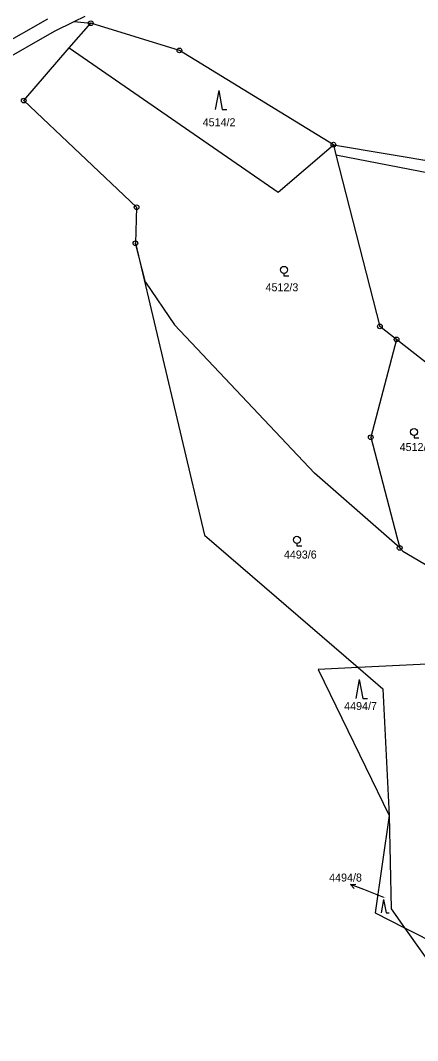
# Model space of a CAD drawing. Extents: x -593183 to -588034, y -1130415 to -1124994.
# Drawn here: x -588627.5 to -588543.2, y -1128850.2 to -1128633.5 of the extents above; entities that cross this region are included whole.
import ezdxf

# ---------------------------------------------------------------- set-up
doc = ezdxf.new("R2010")
doc.units = 0
for name, color, linetype in [('Vrstva 1', 7, 'Continuous'), ('Vrstva 16', 7, 'Continuous'), ('Vrstva 18', 7, 'Continuous'), ('Vrstva 24', 7, 'Continuous'), ('Vrstva 25', 7, 'Continuous')]:
    doc.layers.add(name, color=color, linetype=linetype)

msp = doc.modelspace()

# ---------------------------------------------------------------- linework, layer by layer
at = {"layer": 'Vrstva 1'}
for p, q in [((-588645.98, -1128647.02), (-588621.69, -1128633.17)), ((-588620.28, -1128635.82), (-588616.09, -1128633.75)), ((-588616.09, -1128633.75), (-588613.75, -1128632.6)), ((-588616.09, -1128633.75), (-588612.59, -1128634.12)), ((-588644.25, -1128649.49), (-588620.28, -1128635.82)), ((-588617.16, -1128639.35), (-588612.59, -1128634.12)), ((-588593.77, -1128639.91), (-588612.59, -1128634.12)), ((-588626.81, -1128650.57), (-588617.16, -1128639.35)), ((-588617.16, -1128639.35), (-588572.81, -1128670.03)), ((-588561.07, -1128659.93), (-588593.77, -1128639.91)), ((-588626.81, -1128650.57), (-588602.86, -1128673.21)), ((-588572.81, -1128670.03), (-588561.07, -1128659.93)), ((-588561.07, -1128659.93), (-588523.54, -1128666.3)), ((-588561.07, -1128659.93), (-588560.55, -1128662.11)), ((-588560.55, -1128662.11), (-588466.28, -1128680.21)), ((-588560.55, -1128662.11), (-588551.23, -1128698.53)), ((-588602.86, -1128673.21), (-588603.11, -1128680.87)), ((-588603.11, -1128680.87), (-588588.45, -1128742.86)), ((-588600.99, -1128689.15), (-588603.11, -1128680.87)), ((-588600.99, -1128689.15), (-588594.84, -1128698.17)), ((-588594.84, -1128698.17), (-588565.08, -1128729.71)), ((-588547.68, -1128701.31), (-588551.23, -1128698.53)), ((-588547.68, -1128701.31), (-588553.15, -1128722.08)), ((-588528.56, -1128716.3), (-588547.68, -1128701.31)), ((-588553.15, -1128722.08), (-588547.62, -1128743.25)), ((-588547.02, -1128745.57), (-588565.08, -1128729.71)), ((-588588.45, -1128742.86), (-588555.81, -1128770.98)), ((-588547.62, -1128743.25), (-588547.02, -1128745.57)), ((-588547.02, -1128745.57), (-588546.36, -1128746.3)), ((-588546.36, -1128746.3), (-588536.35, -1128752.16)), ((-588534.87, -1128769.97), (-588555.81, -1128770.98)), ((-588555.81, -1128770.98), (-588564.3, -1128771.39)), ((-588564.3, -1128771.39), (-588549.22, -1128802.42)), ((-588555.81, -1128770.98), (-588550.57, -1128775.5)), ((-588550.57, -1128775.5), (-588549.22, -1128802.42)), ((-588549.22, -1128802.42), (-588552.22, -1128823.12)), ((-588549.22, -1128802.42), (-588548.85, -1128822.28)), ((-588548.85, -1128822.28), (-588546.02, -1128826.26)), ((-588552.22, -1128823.12), (-588546.02, -1128826.26)), ((-588546.02, -1128826.26), (-588527.04, -1128852.95)), ((-588546.02, -1128826.26), (-588526.86, -1128835.96))]:
    msp.add_line(p, q, dxfattribs=at)
at = {"layer": 'Vrstva 16'}
msp.add_line((-588550.37, -1128819.81), (-588554.63, -1128818.17), dxfattribs=at)
at = {"layer": 'Vrstva 24'}
for centre, radius in [((-588612.59, -1128634.12), 0.5), ((-588612.59, -1128634.12), 0.0327), ((-588593.77, -1128639.91), 0.5), ((-588593.77, -1128639.91), 0.0327), ((-588626.81, -1128650.57), 0.5), ((-588626.81, -1128650.57), 0.0327), ((-588561.07, -1128659.93), 0.5), ((-588561.07, -1128659.93), 0.0327), ((-588602.86, -1128673.21), 0.5), ((-588602.86, -1128673.21), 0.0327), ((-588603.11, -1128680.87), 0.5), ((-588603.11, -1128680.87), 0.0327), ((-588551.23, -1128698.53), 0.5), ((-588551.23, -1128698.53), 0.0327), ((-588547.68, -1128701.31), 0.5), ((-588547.68, -1128701.31), 0.0327), ((-588553.15, -1128722.08), 0.5), ((-588553.15, -1128722.08), 0.0327), ((-588547.02, -1128745.57), 0.5), ((-588547.02, -1128745.57), 0.0327)]:
    msp.add_circle(centre, radius, dxfattribs=at)
at = {"layer": 'Vrstva 25'}
for p, q in [((-588585.43, -1128648.43), (-588586.17, -1128652.43)), ((-588585.43, -1128648.43), (-588584.7, -1128652.43)), ((-588584.7, -1128652.43), (-588583.7, -1128652.43)), ((-588571.58, -1128687.28), (-588571.58, -1128687.78)), ((-588571.58, -1128687.78), (-588570.56, -1128687.78)), ((-588543.98, -1128721.71), (-588543.98, -1128722.21)), ((-588543.98, -1128722.21), (-588542.96, -1128722.21)), ((-588568.83, -1128744.62), (-588568.83, -1128745.12)), ((-588568.83, -1128745.12), (-588567.81, -1128745.12)), ((-588555.6, -1128773.56), (-588556.34, -1128777.56)), ((-588555.6, -1128773.56), (-588554.87, -1128777.56)), ((-588554.87, -1128777.56), (-588553.87, -1128777.56)), ((-588554.63, -1128818.17), (-588557.43, -1128817.09)), ((-588550.43, -1128820.28), (-588550.95, -1128823.08)), ((-588550.43, -1128820.28), (-588549.92, -1128823.08)), ((-588549.92, -1128823.08), (-588549.22, -1128823.08))]:
    msp.add_line(p, q, dxfattribs=at)
msp.add_lwpolyline([(-588556.68, -1128817.92), (-588557.43, -1128817.09), (-588556.32, -1128816.98)], dxfattribs=at)
for centre in [(-588571.58, -1128686.53), (-588543.98, -1128720.96), (-588568.83, -1128743.87)]:
    msp.add_circle(centre, 0.75, dxfattribs=at)

# ---------------------------------------------------------------- texts
at = {"layer": 'Vrstva 16'}
msp.add_text('4494/8', height=1.7, dxfattribs=at).set_placement((-588561.99, -1128816.45))
at = {"layer": 'Vrstva 18'}
for s, height, p in [('4514/2', 1.7, (-588588.83, -1128656.02)), ('4512/3', 1.7, (-588575.49, -1128691.07)), ('4512/1', 1.7, (-588547.02, -1128725)), ('4493/6', 1.7, (-588571.59, -1128747.84)), ('4494/7', 1.7, (-588558.8, -1128780.02)), ('4494/8', 0.1, (-588550.37, -1128819.81))]:
    msp.add_text(s, height=height, dxfattribs=at).set_placement(p)

doc.saveas('drawing.dxf')
